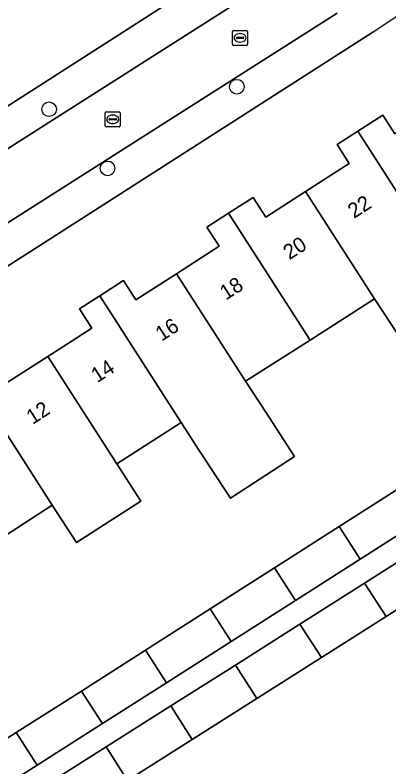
# Model space of a CAD drawing. Extents: x 158472 to 159562, y 388525 to 389606.
# Drawn here: x 159237.4 to 159262.3, y 389261.9 to 389312 of the extents above; entities that cross this region are included whole.
import ezdxf

# ---------------------------------------------------------------- set-up
doc = ezdxf.new("R2010")
doc.units = 0
for name, color, linetype in [('IMGEO_Boom', 7, 'Continuous'), ('IMGEO_Erf', 7, 'Continuous'), ('IMGEO_Kolk', 7, 'Continuous'), ('IMGEO_Pand', 7, 'Continuous'), ('IMGEO_Pand_nummerreeks', 7, 'Continuous'), ('IMGEO_Rijbaan_lokaal_open', 7, 'Continuous'), ('IMGEO_Voetpad_open', 7, 'Continuous')]:
    doc.layers.add(name, color=color, linetype=linetype)

msp = doc.modelspace()

# ---------------------------------------------------------------- linework, layer by layer
at = {"layer": 'IMGEO_Boom'}
for centre in [(159252.159, 389307.261), (159239.657, 389305.76), (159243.55, 389301.817)]:
    msp.add_circle(centre, 0.489, dxfattribs=at)
at = {"layer": 'IMGEO_Erf'}
for points in [[(159202.964, 389314.291), (159220.385, 389297.919), (159222.058, 389296.443), (159255.138, 389317.689)], [(159261.214, 389310.895), (159225.305, 389287.868)], [(159236.857, 389287.53), (159239.562, 389289.265), (159242.506, 389291.154), (159241.677, 389292.446), (159243.028, 389293.313), (159244.615, 389294.331), (159245.433, 389293.057), (159248.136, 389294.791), (159250.991, 389296.623), (159250.17, 389297.903), (159251.609, 389298.826), (159253.238, 389299.87), (159254.08, 389298.557), (159256.743, 389300.265), (159259.65, 389302.13), (159258.83, 389303.409), (159260.217, 389304.299), (159261.878, 389305.365), (159262.682, 389304.111)], [(159216.52, 389280.579), (159210.768, 389274.459), (159224.593, 389252.917), (159225.768, 389253.665), (159224.377, 389255.844), (159228.592, 389258.535), (159228.862, 389258.708), (159233.152, 389261.447), (159237.463, 389264.199), (159241.809, 389266.974), (159246.075, 389269.698), (159250.377, 389272.445), (159254.672, 389275.187), (159258.973, 389277.933), (159263.269, 389280.676), (159267.571, 389283.423), (159271.925, 389286.203), (159272.963, 389286.866), (159275.737, 389289.783), (159279.244, 389293.472)], [(159262.905, 389290.715), (159261.333, 389293.126), (159257.04, 389290.372), (159252.747, 389287.618), (159254.086, 389285.558), (159256.005, 389282.605), (159251.73, 389279.826), (159249.794, 389282.805), (159249.658, 389283.014), (159248.455, 389284.865), (159244.162, 389282.111), (159245.761, 389279.624), (159241.471, 389276.865), (159239.87, 389279.357), (159235.634, 389276.64)], [(159289.636, 389262.641), (159275.147, 389280.212), (159270.704, 389277.394), (159266.398, 389274.663), (159262.095, 389271.934), (159257.793, 389269.205), (159253.489, 389266.476), (159249.184, 389263.745), (159244.882, 389261.018), (159240.577, 389258.287), (159236.255, 389255.546), (159235.09, 389254.807), (159231.745, 389252.686), (159230.328, 389254.921), (159229.449, 389254.364), (159230.867, 389252.129), (159232.225, 389250), (159243.293, 389232.646), (159243.342, 389232.57), (159243.732, 389231.958), (159271.795, 389250), (159276.877, 389253.267)]]:
    msp.add_lwpolyline(points, dxfattribs=at)
msp.add_arc((159224.509, 389368.001), 67.884, 302.73085, 311.88666, dxfattribs=at)
at = {"layer": 'IMGEO_Kolk'}
for p, q in [((159251.878, 389310.09), (159251.878, 389310.942)), ((159251.953, 389311.016), (159252.805, 389311.016)), ((159252.18, 389310.559), (159252.578, 389310.559)), ((159252.366, 389310.796), (159252.391, 389310.796)), ((159252.879, 389310.942), (159252.879, 389310.09)), ((159252.137, 389310.51), (159252.137, 389310.522)), ((159252.575, 389310.473), (159252.177, 389310.473)), ((159252.389, 389310.236), (159252.364, 389310.236)), ((159252.621, 389310.522), (159252.621, 389310.51)), ((159252.805, 389310.016), (159251.953, 389310.016)), ((159243.471, 389305.585), (159244.323, 389305.585)), ((159243.396, 389304.659), (159243.396, 389305.511)), ((159243.655, 389305.079), (159243.655, 389305.091)), ((159244.093, 389305.042), (159243.695, 389305.042)), ((159243.698, 389305.128), (159244.096, 389305.128)), ((159243.884, 389305.365), (159243.909, 389305.365)), ((159244.139, 389305.091), (159244.139, 389305.079)), ((159244.397, 389305.511), (159244.397, 389304.659)), ((159244.323, 389304.585), (159243.471, 389304.585)), ((159243.907, 389304.805), (159243.882, 389304.805))]:
    msp.add_line(p, q, dxfattribs=at)
for points in [[(159251.878, 389310.09), (159251.878, 389310.942)], [(159251.953, 389311.016), (159252.805, 389311.016)], [(159252.879, 389310.942), (159252.879, 389310.09)], [(159252.805, 389310.016), (159251.953, 389310.016)], [(159243.471, 389305.585), (159244.323, 389305.585)], [(159243.396, 389304.659), (159243.396, 389305.511)], [(159244.397, 389305.511), (159244.397, 389304.659)], [(159244.323, 389304.585), (159243.471, 389304.585)]]:
    msp.add_lwpolyline(points, dxfattribs=at)
for centre, radius, start, end in [((159251.955, 389310.94), 0.0765, 91.552, 178.448), ((159251.955, 389310.94), 0.0765, 91.552, 178.448), ((159252.177, 389310.519), 0.0403, 85.8775, 175.7526), ((159252.582, 389310.521), 0.0386, 1.7309, 96.639), ((159252.803, 389310.94), 0.0765, 1.552, 88.448), ((159252.803, 389310.94), 0.0765, 1.552, 88.448), ((159251.955, 389310.092), 0.0765, 181.552, 268.448), ((159251.955, 389310.092), 0.0765, 181.552, 268.448), ((159252.174, 389310.509), 0.0366, 178.938, 274.7102), ((159252.578, 389310.516), 0.043, 264.8664, 352.4533), ((159252.803, 389310.092), 0.0765, 271.552, 358.448), ((159252.803, 389310.092), 0.0765, 271.552, 358.448), ((159243.473, 389305.509), 0.0765, 91.552, 178.448), ((159243.473, 389305.509), 0.0765, 91.552, 178.448), ((159244.321, 389305.509), 0.0765, 1.552, 88.448), ((159244.321, 389305.509), 0.0765, 1.552, 88.448), ((159243.695, 389305.088), 0.0403, 85.8775, 175.7526), ((159243.692, 389305.078), 0.0366, 178.938, 274.7102), ((159244.096, 389305.085), 0.043, 264.8664, 352.4533), ((159244.1, 389305.09), 0.0386, 1.7309, 96.639), ((159243.473, 389304.661), 0.0765, 181.552, 268.448), ((159243.473, 389304.661), 0.0765, 181.552, 268.448), ((159244.321, 389304.661), 0.0765, 271.552, 358.448), ((159244.321, 389304.661), 0.0765, 271.552, 358.448)]:
    msp.add_arc(centre, radius, start, end, dxfattribs=at)
for centre, major_axis, ratio, start_param, end_param in [((159252.365, 389310.516), (-0.387, 0.002), 0.722429, 4.712389, 7.853982), ((159252.39, 389310.516), (-0.39, 0.002), 0.717154, 1.570796, 4.712389), ((159243.883, 389305.085), (-0.387, 0.002), 0.722429, 4.712389, 7.853982), ((159243.908, 389305.085), (-0.39, 0.002), 0.717154, 1.570796, 4.712389)]:
    msp.add_ellipse(centre, major_axis=major_axis, ratio=ratio, start_param=start_param, end_param=end_param, dxfattribs=at)
at = {"layer": 'IMGEO_Pand'}
for points in [[(159260.217, 389304.299), (159265.612, 389295.9), (159267.196, 389293.467), (159271.493, 389296.224), (159269.908, 389298.65), (159265.304, 389305.793), (159262.682, 389304.111), (159261.878, 389305.365)], [(159256.743, 389300.265), (159261.333, 389293.126), (159262.905, 389290.715), (159267.196, 389293.467), (159265.612, 389295.9), (159260.217, 389304.299), (159258.83, 389303.409), (159259.65, 389302.13)], [(159257.04, 389290.372), (159261.333, 389293.126), (159256.743, 389300.265), (159254.08, 389298.557), (159253.238, 389299.87), (159251.609, 389298.826)], [(159252.747, 389287.618), (159257.04, 389290.372), (159251.609, 389298.826), (159250.17, 389297.903), (159250.991, 389296.623), (159248.136, 389294.791)], [(159248.136, 389294.791), (159245.433, 389293.057), (159244.615, 389294.331), (159243.028, 389293.313), (159248.455, 389284.865), (159249.658, 389283.014), (159249.794, 389282.805), (159251.73, 389279.826), (159256.005, 389282.605), (159254.086, 389285.558), (159252.747, 389287.618)], [(159243.028, 389293.313), (159241.677, 389292.446), (159242.506, 389291.154), (159239.562, 389289.265), (159244.162, 389282.111), (159248.455, 389284.865)], [(159239.562, 389289.265), (159236.857, 389287.53), (159236.024, 389288.829), (159234.438, 389287.812), (159239.713, 389279.601), (159239.87, 389279.357), (159241.471, 389276.865), (159245.761, 389279.624), (159244.162, 389282.111)], [(159234.438, 389287.812), (159232.967, 389286.868), (159233.822, 389285.536), (159231.004, 389283.728), (159230.884, 389283.651), (159232.242, 389281.534), (159235.455, 389276.525), (159235.634, 389276.64), (159239.87, 389279.357), (159239.713, 389279.601)], [(159263.269, 389280.676), (159258.973, 389277.933), (159260.371, 389275.758), (159264.666, 389278.501)], [(159256.069, 389273.012), (159260.371, 389275.758), (159258.973, 389277.933), (159254.672, 389275.187)], [(159262.095, 389271.934), (159266.398, 389274.663), (159264.969, 389276.891), (159260.667, 389274.163)], [(159256.069, 389273.012), (159254.672, 389275.187), (159250.377, 389272.445), (159251.775, 389270.27)], [(159256.365, 389271.434), (159257.793, 389269.205), (159262.095, 389271.934), (159260.667, 389274.163)], [(159246.075, 389269.698), (159247.473, 389267.523), (159251.775, 389270.27), (159250.377, 389272.445)], [(159256.365, 389271.434), (159252.062, 389268.705), (159253.489, 389266.476), (159257.793, 389269.205)], [(159246.075, 389269.698), (159241.809, 389266.974), (159243.144, 389264.89), (159243.203, 389264.797), (159247.473, 389267.523)], [(159247.757, 389265.975), (159249.184, 389263.745), (159253.489, 389266.476), (159252.062, 389268.705)], [(159237.463, 389264.199), (159238.856, 389262.022), (159243.203, 389264.797), (159243.144, 389264.89), (159241.809, 389266.974)], [(159243.457, 389263.248), (159244.882, 389261.018), (159249.184, 389263.745), (159247.757, 389265.975)], [(159237.463, 389264.199), (159233.152, 389261.447), (159234.544, 389259.268), (159238.856, 389262.022)], [(159240.577, 389258.287), (159244.882, 389261.018), (159243.457, 389263.248), (159239.152, 389260.517)]]:
    msp.add_lwpolyline(points, close=True, dxfattribs=at)
at = {"layer": 'IMGEO_Rijbaan_lokaal_open'}
msp.add_lwpolyline([(159255.147, 389314.78), (159235.893, 389302.485), (159231.427, 389299.616), (159233.658, 389296.144), (159258.833, 389312.17)], dxfattribs=at)
at = {"layer": 'IMGEO_Voetpad_open'}
for points in [[(159255.138, 389317.689), (159222.058, 389296.443), (159220.385, 389297.919), (159219.369, 389296.839), (159201.864, 389278.236), (159202.258, 389277.865), (159218.722, 389295.53), (159220.176, 389294.249), (159221.398, 389293.172), (159229.054, 389298.091), (159231.427, 389299.616), (159235.893, 389302.485), (159255.147, 389314.78)], [(159258.833, 389312.17), (159233.658, 389296.144), (159232.456, 389295.379), (159231.283, 389294.623), (159224.784, 389290.431)], [(159225.305, 389287.868), (159261.214, 389310.895)], [(159264.666, 389278.501), (159260.371, 389275.758), (159256.069, 389273.012), (159251.775, 389270.27), (159247.473, 389267.523), (159243.203, 389264.797), (159238.856, 389262.022), (159234.544, 389259.268), (159232.972, 389258.265), (159230.256, 389256.531), (159228.757, 389255.574), (159229.449, 389254.364), (159230.328, 389254.921), (159233.672, 389257.042), (159234.828, 389257.775), (159239.152, 389260.517), (159243.457, 389263.248), (159247.757, 389265.975), (159252.062, 389268.705), (159256.365, 389271.434), (159260.667, 389274.163), (159264.969, 389276.891)]]:
    msp.add_lwpolyline(points, dxfattribs=at)
msp.add_arc((159224.509, 389368.001), 67.884, 302.73085, 311.88666, dxfattribs=at)

# ---------------------------------------------------------------- texts
at = {"layer": 'IMGEO_Pand_nummerreeks'}
for s, rotation, p in [('22', 32.8488, (159259.967, 389298.443)), ('20', 32.4561, (159255.656, 389295.688)), ('18', 32.4561, (159251.43, 389293)), ('16', 32.8018, (159247.15, 389290.254)), ('14', 32.8016, (159242.864, 389287.491)), ('12', 32.8992, (159238.554, 389284.707))]:
    msp.add_text(s, height=1, rotation=rotation, dxfattribs=at).set_placement(p)

doc.saveas('drawing.dxf')
